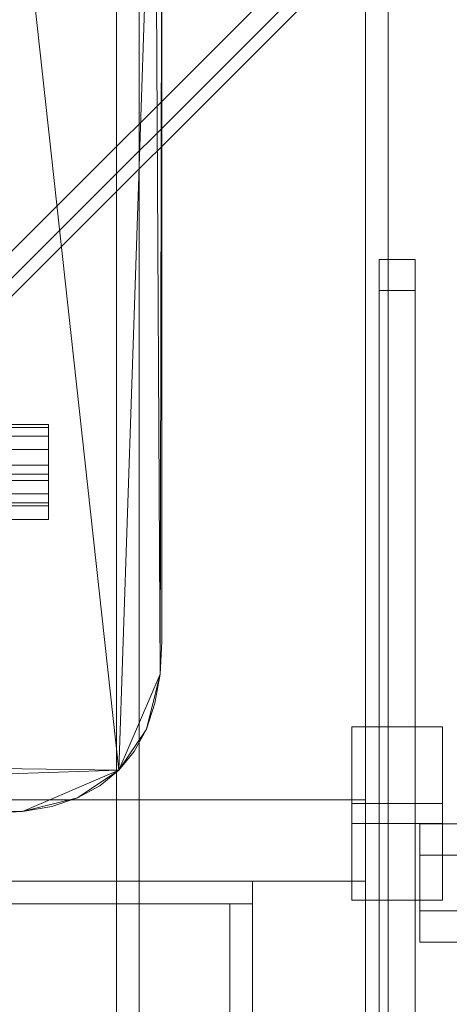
# Model space of a CAD drawing. Header units: millimetres. Extents: x -1970 to 61924, y -58230 to 6847.
# Tile 897 of 925: x 60125 to 60220, y 1469 to 1687. Entities that reach past the tile are written whole.
import ezdxf

# ---------------------------------------------------------------- set-up
doc = ezdxf.new("R2010")
doc.units = ezdxf.units.MM
doc.layers.add('lateral_C08', color=7, linetype='Continuous', lineweight=0)
doc.layers.add('lateral_secador', color=7, linetype='Continuous', lineweight=0)

msp = doc.modelspace()

# ---------------------------------------------------------------- linework, layer by layer
at = {"layer": 'lateral_C08'}
for p, q in [((60204.134, 1633.942), (60204.134, 1423.945)), ((60212.134, 1633.942), (60204.134, 1633.942)), ((60204.134, 1627.136), (60204.134, 1633.942)), ((60212.134, 1423.945), (60212.134, 1633.942)), ((60212.134, 1633.942), (60212.134, 1627.136)), ((60204.134, 1627.136), (60212.134, 1627.136)), ((60204.134, 1417.14), (60204.134, 1627.136)), ((60212.134, 1627.136), (60212.134, 1417.14)), ((60218.134, 1530.617), (60198.134, 1530.617)), ((60198.134, 1530.617), (60198.134, 1513.659)), ((60198.134, 1509.221), (60198.134, 1530.617)), ((60218.134, 1513.659), (60218.134, 1530.617)), ((60218.134, 1530.617), (60218.134, 1509.221)), ((60198.134, 1513.659), (60218.134, 1513.659)), ((60198.134, 1492.263), (60198.134, 1513.659)), ((60218.134, 1492.263), (60218.134, 1513.659)), ((60198.134, 1492.263), (60198.134, 1509.221)), ((60198.134, 1509.221), (60218.134, 1509.221)), ((60616.134, 1509.132), (60213.134, 1509.132)), ((60213.134, 1509.132), (60213.134, 1502.241)), ((60213.134, 1509.132), (60213.134, 1489.907)), ((60218.134, 1509.221), (60218.134, 1492.263)), ((60213.134, 1502.241), (60616.134, 1502.241)), ((60213.134, 1483.016), (60213.134, 1502.241)), ((60218.134, 1492.263), (60198.134, 1492.263)), ((60213.134, 1483.016), (60213.134, 1489.907)), ((60213.134, 1489.907), (60616.134, 1489.907)), ((60616.134, 1483.016), (60213.134, 1483.016))]:
    msp.add_line(p, q, dxfattribs=at)
at = {"layer": 'lateral_secador'}
for p, q in [((60146.134, 2556.5), (60146.134, 20)), ((60151.134, 20), (60151.134, 2556.5)), ((60201.134, 2556.5), (60201.134, 20)), ((60206.134, 20), (60206.134, 2556.5)), ((60118.134, 1781.5), (60146.634, 1521)), ((60154.614, 1757.18), (60146.634, 1521)), ((60154.614, 1757.18), (60155.753, 1542.28)), ((60156.134, 1743.5), (60155.753, 1542.28)), ((60156.134, 1549.5), (60156.134, 1743.5)), ((60211.134, 1724), (59971.134, 1484)), ((60211.134, 1718), (59971.134, 1478)), ((60211.134, 1714), (59971.134, 1474)), ((59881.134, 1597.5), (60131.134, 1597.5)), ((59881.134, 1596.815), (60131.134, 1596.815)), ((60131.134, 1596.815), (60131.134, 1597.5)), ((60131.134, 1594.864), (60131.134, 1596.815)), ((59881.134, 1594.864), (60131.134, 1594.864)), ((60131.134, 1591.944), (60131.134, 1594.864)), ((59881.134, 1591.944), (60131.134, 1591.944)), ((60131.134, 1588.5), (60131.134, 1591.944)), ((60131.134, 1588.5), (59881.134, 1588.5)), ((60131.134, 1588.5), (60131.134, 1585.056)), ((59901.134, 1586.5), (60131.134, 1586.5)), ((60131.134, 1576.5), (60131.134, 1586.5)), ((59881.134, 1585.056), (60131.134, 1585.056)), ((60131.134, 1585.056), (60131.134, 1582.136)), ((59881.134, 1582.136), (60131.134, 1582.136)), ((60131.134, 1582.136), (60131.134, 1580.185)), ((59881.134, 1580.185), (60131.134, 1580.185)), ((59881.134, 1579.5), (60131.134, 1579.5)), ((60131.134, 1580.185), (60131.134, 1579.5)), ((59901.134, 1576.5), (60131.134, 1576.5)), ((60155.753, 1542.28), (60156.134, 1549.5)), ((60155.753, 1542.28), (60146.634, 1521)), ((60155.753, 1542.28), (60152.714, 1530.12)), ((60154.614, 1535.82), (60155.753, 1542.28)), ((60152.714, 1530.12), (60154.614, 1535.82)), ((60152.714, 1530.12), (60146.634, 1521)), ((60150.054, 1525.18), (60152.714, 1530.12)), ((60146.634, 1521), (59872.214, 1525.18)), ((60146.634, 1521), (60150.054, 1525.18)), ((60146.634, 1521), (59890.454, 1513.02)), ((60146.634, 1521), (60125.355, 1511.88)), ((60146.634, 1521), (60137.515, 1514.92)), ((60142.454, 1517.58), (60146.634, 1521)), ((60137.515, 1514.92), (60142.454, 1517.58)), ((59821.134, 1514.5), (60201.134, 1514.5)), ((60137.515, 1514.92), (60125.355, 1511.88)), ((60131.814, 1513.02), (60137.515, 1514.92)), ((60201.134, 1496.5), (60201.134, 1514.5)), ((60125.355, 1511.88), (59890.454, 1513.02)), ((60125.355, 1511.88), (59904.134, 1511.5)), ((60118.134, 1511.5), (60125.355, 1511.88)), ((60125.355, 1511.88), (60131.814, 1513.02)), ((59821.134, 1496.5), (60201.134, 1496.5)), ((59846.134, 1496.5), (60176.134, 1496.5)), ((60176.134, 1491.5), (60176.134, 1496.5)), ((59846.134, 1491.5), (60176.134, 1491.5)), ((60171.134, 1491.5), (60176.134, 1491.5)), ((60171.134, 1491.5), (60171.134, 1441.5)), ((60176.134, 1441.5), (60176.134, 1491.5))]:
    msp.add_line(p, q, dxfattribs=at)

doc.saveas('drawing.dxf')
